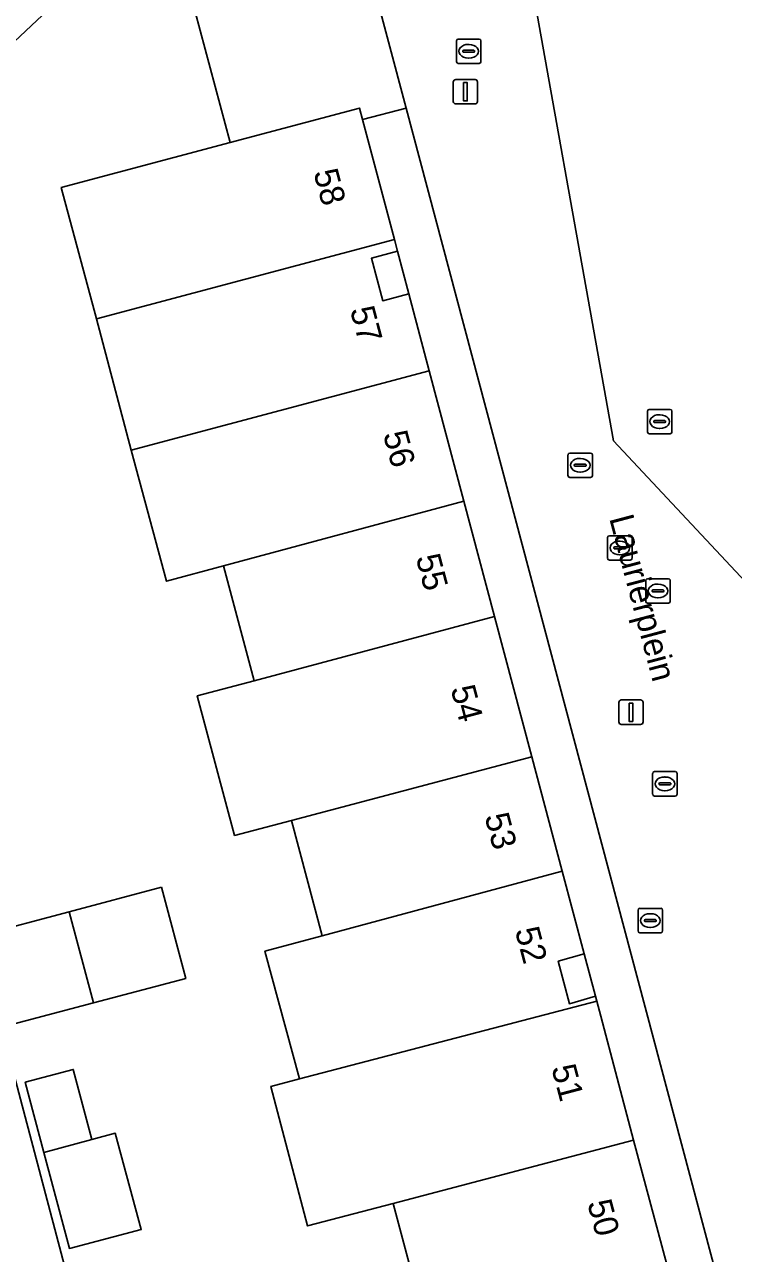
# Model space of a CAD drawing. Extents: x 162542 to 163147, y 380779 to 381521.
# Drawn here: x 162728.5 to 162757.5, y 381232.9 to 381283.2 of the extents above; entities that cross this region are included whole.
import ezdxf

# ---------------------------------------------------------------- set-up
doc = ezdxf.new("R2010")
doc.units = 0
for name, color, linetype in [('IMGEO_Erf', 7, 'Continuous'), ('IMGEO_Groenvoorziening', 7, 'Continuous'), ('IMGEO_Kolk', 7, 'Continuous'), ('IMGEO_Lichtmast', 7, 'Continuous'), ('IMGEO_Openbare_ruimte_label', 7, 'Continuous'), ('IMGEO_Pand', 7, 'Continuous'), ('IMGEO_Pand_nummerreeks', 7, 'Continuous'), ('IMGEO_Pand_overbouw', 7, 'Continuous'), ('IMGEO_Rioolput', 7, 'Continuous'), ('IMGEO_Voetpad_open', 7, 'Continuous')]:
    doc.layers.add(name, color=color, linetype=linetype)

msp = doc.modelspace()

# ---------------------------------------------------------------- linework, layer by layer
at = {"layer": 'IMGEO_Erf'}
msp.add_lwpolyline([(162744.981, 381229.839), (162743.62, 381234.957), (162740.117, 381234.033), (162738.611, 381239.742), (162739.779, 381240.048), (162738.373, 381245.277), (162740.708, 381245.905), (162739.452, 381250.629), (162737.132, 381250.014), (162735.602, 381255.723), (162737.931, 381256.347), (162736.681, 381261.046), (162734.34, 381260.415), (162732.908, 381265.788), (162731.477, 381271.162), (162730.045, 381276.535), (162736.954, 381278.376), (162734.296, 381288.323), (162719.215, 381274.137), (162721.568, 381264.953), (162735.925, 381210.607)], dxfattribs=at)
for points in [[(162744.149, 381279.784), (162742.367, 381279.309), (162743.667, 381274.41), (162743.797, 381273.921), (162742.727, 381273.637), (162743.189, 381271.897), (162744.259, 381272.181), (162745.094, 381269.035), (162746.512, 381263.696), (162747.763, 381258.981), (162749.288, 381253.236), (162750.533, 381248.547), (162751.429, 381245.173), (162750.365, 381244.868), (162750.827, 381243.126), (162751.891, 381243.431), (162751.943, 381243.235), (162752.106, 381242.624), (162753.452, 381237.55), (162754.805, 381232.452), (162756.164, 381227.332), (162757.525, 381222.201), (162758.984, 381216.704), (162760.777, 381217.178)], [(162731.357, 381243.162), (162727.653, 381242.178), (162726.662, 381245.909), (162730.367, 381246.893)], [(162731.294, 381237.569), (162732.253, 381237.829), (162733.314, 381233.89), (162730.377, 381233.113), (162729.334, 381237.037), (162728.568, 381239.917), (162730.536, 381240.438)]]:
    msp.add_lwpolyline(points, close=True, dxfattribs=at)
at = {"layer": 'IMGEO_Groenvoorziening'}
msp.add_lwpolyline([(162761.244, 381288.939), (162748.553, 381288.954), (162752.632, 381266.164), (162764.006, 381253.998)], dxfattribs=at)
at = {"layer": 'IMGEO_Kolk'}
for p, q in [((162746.281, 381282.608), (162747.133, 381282.608)), ((162746.206, 381281.682), (162746.206, 381282.534)), ((162746.465, 381282.102), (162746.465, 381282.114)), ((162746.508, 381282.151), (162746.906, 381282.151)), ((162746.694, 381282.388), (162746.719, 381282.388)), ((162746.949, 381282.114), (162746.949, 381282.102)), ((162747.207, 381282.534), (162747.207, 381281.682)), ((162747.133, 381281.608), (162746.281, 381281.608)), ((162746.903, 381282.065), (162746.505, 381282.065)), ((162746.717, 381281.828), (162746.692, 381281.828)), ((162750.766, 381264.739), (162750.766, 381265.591)), ((162750.841, 381265.665), (162751.693, 381265.665)), ((162751.767, 381265.591), (162751.767, 381264.739)), ((162751.025, 381265.159), (162751.025, 381265.171)), ((162751.463, 381265.122), (162751.065, 381265.122)), ((162751.068, 381265.208), (162751.466, 381265.208)), ((162751.254, 381265.445), (162751.279, 381265.445)), ((162751.509, 381265.171), (162751.509, 381265.159)), ((162751.693, 381264.665), (162750.841, 381264.665)), ((162751.277, 381264.885), (162751.252, 381264.885)), ((162754.229, 381251.701), (162754.229, 381252.553)), ((162754.304, 381252.627), (162755.156, 381252.627)), ((162755.23, 381252.553), (162755.23, 381251.701)), ((162754.488, 381252.121), (162754.488, 381252.133)), ((162754.926, 381252.084), (162754.528, 381252.084)), ((162754.531, 381252.17), (162754.929, 381252.17)), ((162754.717, 381252.407), (162754.742, 381252.407)), ((162754.972, 381252.133), (162754.972, 381252.121)), ((162755.156, 381251.627), (162754.304, 381251.627)), ((162754.74, 381251.847), (162754.715, 381251.847))]:
    msp.add_line(p, q, dxfattribs=at)
for points in [[(162746.281, 381282.608), (162747.133, 381282.608)], [(162746.206, 381281.682), (162746.206, 381282.534)], [(162747.207, 381282.534), (162747.207, 381281.682)], [(162747.133, 381281.608), (162746.281, 381281.608)], [(162750.766, 381264.739), (162750.766, 381265.591)], [(162750.841, 381265.665), (162751.693, 381265.665)], [(162751.767, 381265.591), (162751.767, 381264.739)], [(162751.693, 381264.665), (162750.841, 381264.665)], [(162754.229, 381251.701), (162754.229, 381252.553)], [(162754.304, 381252.627), (162755.156, 381252.627)], [(162755.23, 381252.553), (162755.23, 381251.701)], [(162755.156, 381251.627), (162754.304, 381251.627)]]:
    msp.add_lwpolyline(points, dxfattribs=at)
for centre, radius, start, end in [((162746.283, 381282.532), 0.0765, 91.552, 178.448), ((162746.283, 381282.532), 0.0765, 91.552, 178.448), ((162747.131, 381282.532), 0.0765, 1.552, 88.448), ((162747.131, 381282.532), 0.0765, 1.552, 88.448), ((162746.505, 381282.111), 0.0403, 85.8775, 175.7526), ((162746.502, 381282.101), 0.0366, 178.938, 274.7102), ((162746.906, 381282.108), 0.043, 264.8664, 352.4533), ((162746.91, 381282.113), 0.0386, 1.7309, 96.639), ((162746.283, 381281.684), 0.0765, 181.552, 268.448), ((162746.283, 381281.684), 0.0765, 181.552, 268.448), ((162747.131, 381281.684), 0.0765, 271.552, 358.448), ((162747.131, 381281.684), 0.0765, 271.552, 358.448), ((162750.843, 381265.589), 0.0765, 91.552, 178.448), ((162750.843, 381265.589), 0.0765, 91.552, 178.448), ((162751.691, 381265.589), 0.0765, 1.552, 88.448), ((162751.691, 381265.589), 0.0765, 1.552, 88.448), ((162751.065, 381265.168), 0.0403, 85.8775, 175.7526), ((162751.062, 381265.158), 0.0366, 178.938, 274.7102), ((162751.466, 381265.165), 0.043, 264.8664, 352.4533), ((162751.47, 381265.17), 0.0386, 1.7309, 96.639), ((162750.843, 381264.741), 0.0765, 181.552, 268.448), ((162750.843, 381264.741), 0.0765, 181.552, 268.448), ((162751.691, 381264.741), 0.0765, 271.552, 358.448), ((162751.691, 381264.741), 0.0765, 271.552, 358.448), ((162754.306, 381252.551), 0.0765, 91.552, 178.448), ((162754.306, 381252.551), 0.0765, 91.552, 178.448), ((162755.154, 381252.551), 0.0765, 1.552, 88.448), ((162755.154, 381252.551), 0.0765, 1.552, 88.448), ((162754.528, 381252.13), 0.0403, 85.8775, 175.7526), ((162754.525, 381252.12), 0.0366, 178.938, 274.7102), ((162754.929, 381252.127), 0.043, 264.8664, 352.4533), ((162754.933, 381252.132), 0.0386, 1.7309, 96.639), ((162754.306, 381251.703), 0.0765, 181.552, 268.448), ((162754.306, 381251.703), 0.0765, 181.552, 268.448), ((162755.154, 381251.703), 0.0765, 271.552, 358.448), ((162755.154, 381251.703), 0.0765, 271.552, 358.448)]:
    msp.add_arc(centre, radius, start, end, dxfattribs=at)
for centre, major_axis, ratio, start_param, end_param in [((162746.693, 381282.108), (-0.387, 0.002), 0.722429, 4.712389, 7.853982), ((162746.718, 381282.108), (-0.39, 0.002), 0.717154, 1.570796, 4.712389), ((162751.253, 381265.165), (-0.387, 0.002), 0.722429, 4.712389, 7.853982), ((162751.278, 381265.165), (-0.39, 0.002), 0.717154, 1.570796, 4.712389), ((162754.716, 381252.127), (-0.387, 0.002), 0.722429, 4.712389, 7.853982), ((162754.741, 381252.127), (-0.39, 0.002), 0.717154, 1.570796, 4.712389)]:
    msp.add_ellipse(centre, major_axis=major_axis, ratio=ratio, start_param=start_param, end_param=end_param, dxfattribs=at)
at = {"layer": 'IMGEO_Lichtmast'}
for p, q in [((162746.076, 381280.051), (162746.076, 381280.851)), ((162746.076, 381280.851), (162746.076, 381280.051)), ((162746.176, 381280.951), (162746.966, 381280.951)), ((162746.966, 381280.951), (162746.176, 381280.951)), ((162747.066, 381280.851), (162747.066, 381280.051)), ((162747.066, 381280.051), (162747.066, 381280.851)), ((162746.966, 381279.951), (162746.176, 381279.951)), ((162746.176, 381279.951), (162746.966, 381279.951)), ((162752.847, 381254.66), (162752.847, 381255.46)), ((162752.847, 381255.46), (162752.847, 381254.66)), ((162752.947, 381255.56), (162753.737, 381255.56)), ((162753.737, 381255.56), (162752.947, 381255.56)), ((162753.837, 381255.46), (162753.837, 381254.66)), ((162753.837, 381254.66), (162753.837, 381255.46)), ((162753.737, 381254.56), (162752.947, 381254.56)), ((162752.947, 381254.56), (162753.737, 381254.56))]:
    msp.add_line(p, q, dxfattribs=at)
for points in [[(162746.496, 381280.826), (162746.646, 381280.826), (162746.646, 381280.076), (162746.496, 381280.076), (162746.496, 381280.826)], [(162753.267, 381255.435), (162753.417, 381255.435), (162753.417, 381254.685), (162753.267, 381254.685), (162753.267, 381255.435)]]:
    msp.add_lwpolyline(points, dxfattribs=at)
for centre, start, end in [((162746.176, 381280.851), 90, 180), ((162746.176, 381280.851), 90, 180), ((162746.966, 381280.851), 0, 90), ((162746.966, 381280.851), 360, 90), ((162746.176, 381280.051), 180, 270), ((162746.176, 381280.051), 180, 270), ((162746.966, 381280.051), 270, 0), ((162746.966, 381280.051), 270, 0), ((162752.947, 381255.46), 90, 180), ((162752.947, 381255.46), 90, 180), ((162753.737, 381255.46), 0, 90), ((162753.737, 381255.46), 360, 90), ((162752.947, 381254.66), 180, 270), ((162752.947, 381254.66), 180, 270), ((162753.737, 381254.66), 270, 0), ((162753.737, 381254.66), 270, 0)]:
    msp.add_arc(centre, 0.1, start, end, dxfattribs=at)
at = {"layer": 'IMGEO_Pand'}
for points in [[(162740.695, 381292.754), (162739.401, 381293.119), (162734.296, 381288.323), (162736.954, 381278.376), (162742.241, 381279.785), (162742.367, 381279.309), (162744.149, 381279.784)], [(162742.367, 381279.309), (162742.241, 381279.785), (162736.954, 381278.376), (162730.045, 381276.535), (162731.477, 381271.162), (162743.667, 381274.41)], [(162744.259, 381272.181), (162743.189, 381271.897), (162742.727, 381273.637), (162743.797, 381273.921), (162743.667, 381274.41), (162731.477, 381271.162), (162732.908, 381265.788), (162745.094, 381269.035)], [(162745.094, 381269.035), (162732.908, 381265.788), (162734.34, 381260.415), (162736.681, 381261.046), (162746.512, 381263.696)], [(162746.512, 381263.696), (162736.681, 381261.046), (162737.931, 381256.347), (162747.763, 381258.981)], [(162747.763, 381258.981), (162737.931, 381256.347), (162735.602, 381255.723), (162737.132, 381250.014), (162739.452, 381250.629), (162749.288, 381253.236)], [(162749.288, 381253.236), (162739.452, 381250.629), (162740.708, 381245.905), (162750.533, 381248.547)], [(162751.429, 381245.173), (162750.533, 381248.547), (162740.708, 381245.905), (162738.373, 381245.277), (162739.779, 381240.048), (162751.943, 381243.235), (162751.891, 381243.431), (162750.827, 381243.126), (162750.365, 381244.868)], [(162730.367, 381246.893), (162726.662, 381245.909), (162727.653, 381242.178), (162731.357, 381243.162)], [(162752.106, 381242.624), (162751.943, 381243.235), (162739.779, 381240.048), (162738.611, 381239.742), (162740.117, 381234.033), (162743.62, 381234.957), (162753.452, 381237.55)], [(162728.568, 381239.917), (162729.334, 381237.037), (162731.294, 381237.569), (162730.536, 381240.438)], [(162731.294, 381237.569), (162729.334, 381237.037), (162730.377, 381233.113), (162733.314, 381233.89), (162732.253, 381237.829)], [(162753.452, 381237.55), (162743.62, 381234.957), (162744.981, 381229.839), (162754.805, 381232.452)]]:
    msp.add_lwpolyline(points, close=True, dxfattribs=at)
at = {"layer": 'IMGEO_Pand_overbouw'}
for points in [[(162742.727, 381273.637), (162743.189, 381271.897), (162744.259, 381272.181), (162743.797, 381273.921)], [(162734.143, 381247.896), (162730.367, 381246.893), (162731.357, 381243.162), (162735.133, 381244.165)], [(162750.827, 381243.126), (162751.891, 381243.431), (162751.429, 381245.173), (162750.365, 381244.868)]]:
    msp.add_lwpolyline(points, close=True, dxfattribs=at)
at = {"layer": 'IMGEO_Rioolput'}
for p, q in [((162754.016, 381266.526), (162754.016, 381267.378)), ((162754.091, 381267.452), (162754.943, 381267.452)), ((162754.504, 381267.232), (162754.529, 381267.232)), ((162755.017, 381267.378), (162755.017, 381266.526)), ((162754.275, 381266.946), (162754.275, 381266.958)), ((162754.713, 381266.909), (162754.315, 381266.909)), ((162754.318, 381266.995), (162754.716, 381266.995)), ((162754.527, 381266.672), (162754.502, 381266.672)), ((162754.759, 381266.958), (162754.759, 381266.946)), ((162754.943, 381266.452), (162754.091, 381266.452)), ((162752.386, 381261.356), (162752.386, 381262.208)), ((162752.461, 381262.282), (162753.313, 381262.282)), ((162752.874, 381262.062), (162752.899, 381262.062)), ((162753.387, 381262.208), (162753.387, 381261.356)), ((162752.645, 381261.776), (162752.645, 381261.788)), ((162753.083, 381261.739), (162752.685, 381261.739)), ((162752.688, 381261.825), (162753.086, 381261.825)), ((162752.897, 381261.502), (162752.872, 381261.502)), ((162753.129, 381261.788), (162753.129, 381261.776)), ((162753.313, 381261.282), (162752.461, 381261.282)), ((162754.021, 381260.522), (162754.873, 381260.522)), ((162753.946, 381259.596), (162753.946, 381260.448)), ((162754.205, 381260.016), (162754.205, 381260.028)), ((162754.643, 381259.979), (162754.245, 381259.979)), ((162754.248, 381260.065), (162754.646, 381260.065)), ((162754.434, 381260.302), (162754.459, 381260.302)), ((162754.689, 381260.028), (162754.689, 381260.016)), ((162754.947, 381260.448), (162754.947, 381259.596)), ((162754.873, 381259.522), (162754.021, 381259.522)), ((162754.457, 381259.742), (162754.432, 381259.742)), ((162753.632, 381246.106), (162753.632, 381246.958)), ((162753.707, 381247.032), (162754.559, 381247.032)), ((162754.633, 381246.958), (162754.633, 381246.106)), ((162753.891, 381246.526), (162753.891, 381246.538)), ((162754.329, 381246.489), (162753.931, 381246.489)), ((162753.934, 381246.575), (162754.332, 381246.575)), ((162754.12, 381246.812), (162754.145, 381246.812)), ((162754.375, 381246.538), (162754.375, 381246.526)), ((162754.559, 381246.032), (162753.707, 381246.032)), ((162754.143, 381246.252), (162754.118, 381246.252))]:
    msp.add_line(p, q, dxfattribs=at)
for points in [[(162754.016, 381266.526), (162754.016, 381267.378)], [(162754.091, 381267.452), (162754.943, 381267.452)], [(162755.017, 381267.378), (162755.017, 381266.526)], [(162754.943, 381266.452), (162754.091, 381266.452)], [(162752.386, 381261.356), (162752.386, 381262.208)], [(162752.461, 381262.282), (162753.313, 381262.282)], [(162753.387, 381262.208), (162753.387, 381261.356)], [(162753.313, 381261.282), (162752.461, 381261.282)], [(162754.021, 381260.522), (162754.873, 381260.522)], [(162753.946, 381259.596), (162753.946, 381260.448)], [(162754.947, 381260.448), (162754.947, 381259.596)], [(162754.873, 381259.522), (162754.021, 381259.522)], [(162753.632, 381246.106), (162753.632, 381246.958)], [(162753.707, 381247.032), (162754.559, 381247.032)], [(162754.633, 381246.958), (162754.633, 381246.106)], [(162754.559, 381246.032), (162753.707, 381246.032)]]:
    msp.add_lwpolyline(points, dxfattribs=at)
for centre, radius, start, end in [((162754.093, 381267.376), 0.0765, 91.552, 178.448), ((162754.093, 381267.376), 0.0765, 91.552, 178.448), ((162754.941, 381267.376), 0.0765, 1.552, 88.448), ((162754.941, 381267.376), 0.0765, 1.552, 88.448), ((162754.093, 381266.528), 0.0765, 181.552, 268.448), ((162754.093, 381266.528), 0.0765, 181.552, 268.448), ((162754.315, 381266.955), 0.0403, 85.8775, 175.7526), ((162754.312, 381266.945), 0.0366, 178.938, 274.7102), ((162754.716, 381266.952), 0.043, 264.8664, 352.4533), ((162754.72, 381266.957), 0.0386, 1.7309, 96.639), ((162754.941, 381266.528), 0.0765, 271.552, 358.448), ((162754.941, 381266.528), 0.0765, 271.552, 358.448), ((162752.463, 381262.206), 0.0765, 91.552, 178.448), ((162752.463, 381262.206), 0.0765, 91.552, 178.448), ((162753.311, 381262.206), 0.0765, 1.552, 88.448), ((162753.311, 381262.206), 0.0765, 1.552, 88.448), ((162752.685, 381261.785), 0.0403, 85.8775, 175.7526), ((162752.682, 381261.775), 0.0366, 178.938, 274.7102), ((162753.086, 381261.782), 0.043, 264.8664, 352.4533), ((162753.09, 381261.787), 0.0386, 1.7309, 96.639), ((162752.463, 381261.358), 0.0765, 181.552, 268.448), ((162752.463, 381261.358), 0.0765, 181.552, 268.448), ((162753.311, 381261.358), 0.0765, 271.552, 358.448), ((162753.311, 381261.358), 0.0765, 271.552, 358.448), ((162754.023, 381260.446), 0.0765, 91.552, 178.448), ((162754.023, 381260.446), 0.0765, 91.552, 178.448), ((162754.871, 381260.446), 0.0765, 1.552, 88.448), ((162754.871, 381260.446), 0.0765, 1.552, 88.448), ((162754.245, 381260.025), 0.0403, 85.8775, 175.7526), ((162754.242, 381260.015), 0.0366, 178.938, 274.7102), ((162754.646, 381260.022), 0.043, 264.8664, 352.4533), ((162754.65, 381260.027), 0.0386, 1.7309, 96.639), ((162754.023, 381259.598), 0.0765, 181.552, 268.448), ((162754.023, 381259.598), 0.0765, 181.552, 268.448), ((162754.871, 381259.598), 0.0765, 271.552, 358.448), ((162754.871, 381259.598), 0.0765, 271.552, 358.448), ((162753.709, 381246.956), 0.0765, 91.552, 178.448), ((162753.709, 381246.956), 0.0765, 91.552, 178.448), ((162754.557, 381246.956), 0.0765, 1.552, 88.448), ((162754.557, 381246.956), 0.0765, 1.552, 88.448), ((162753.931, 381246.535), 0.0403, 85.8775, 175.7526), ((162753.928, 381246.525), 0.0366, 178.938, 274.7102), ((162754.332, 381246.532), 0.043, 264.8664, 352.4533), ((162754.336, 381246.537), 0.0386, 1.7309, 96.639), ((162753.709, 381246.108), 0.0765, 181.552, 268.448), ((162753.709, 381246.108), 0.0765, 181.552, 268.448), ((162754.557, 381246.108), 0.0765, 271.552, 358.448), ((162754.557, 381246.108), 0.0765, 271.552, 358.448)]:
    msp.add_arc(centre, radius, start, end, dxfattribs=at)
for centre, major_axis, ratio, start_param, end_param in [((162754.503, 381266.952), (-0.387, 0.002), 0.722429, 4.712389, 7.853982), ((162754.528, 381266.952), (-0.39, 0.002), 0.717154, 1.570796, 4.712389), ((162752.873, 381261.782), (-0.387, 0.002), 0.722429, 4.712389, 7.853982), ((162752.898, 381261.782), (-0.39, 0.002), 0.717154, 1.570796, 4.712389), ((162754.433, 381260.022), (-0.387, 0.002), 0.722429, 4.712389, 7.853982), ((162754.458, 381260.022), (-0.39, 0.002), 0.717154, 1.570796, 4.712389), ((162754.119, 381246.532), (-0.387, 0.002), 0.722429, 4.712389, 7.853982), ((162754.144, 381246.532), (-0.39, 0.002), 0.717154, 1.570796, 4.712389)]:
    msp.add_ellipse(centre, major_axis=major_axis, ratio=ratio, start_param=start_param, end_param=end_param, dxfattribs=at)
at = {"layer": 'IMGEO_Voetpad_open'}
for points in [[(162757.59, 381310.24), (162739.401, 381293.119), (162740.695, 381292.754), (162744.149, 381279.784), (162760.777, 381217.178)], [(162667.173, 381225.141), (162678.234, 381235.545), (162679.601, 381236.83), (162691.301, 381247.857), (162692.684, 381249.159), (162696.614, 381252.86), (162700.536, 381256.552), (162704.663, 381260.438), (162708.769, 381264.304), (162717.694, 381272.707), (162719.215, 381274.137), (162734.296, 381288.323)], [(162735.925, 381210.607), (162721.568, 381264.953), (162719.215, 381274.137), (162717.694, 381272.707), (162717.763, 381272.634), (162720.077, 381263.689), (162720.445, 381263.784), (162722.828, 381254.89), (162723.533, 381252.257), (162723.915, 381250.834), (162724.022, 381250.433), (162708.241, 381235.532), (162706.532, 381233.918), (162699.315, 381241.544), (162699.606, 381241.818), (162692.684, 381249.159), (162691.301, 381247.857), (162691.953, 381247.17), (162704.173, 381234.294), (162705.462, 381232.918), (162703.666, 381231.209)]]:
    msp.add_lwpolyline(points, dxfattribs=at)
msp.add_lwpolyline([(162748.553, 381288.954), (162748.358, 381290.046), (162754.618, 381299.944), (162758.656, 381306.304), (162767.792, 381296.612), (162771.839, 381292.318), (162782.461, 381281.05), (162784.723, 381278.645), (162789.418, 381273.655), (162811.977, 381249.676), (162805.915, 381243.918), (162803.256, 381241.393), (162797.872, 381236.279), (162792.855, 381233.472), (162769.264, 381221.524), (162767.053, 381227.017), (162761.836, 381239.979), (162764.006, 381253.998), (162752.632, 381266.164)], close=True, dxfattribs=at)

# ---------------------------------------------------------------- texts
at = {"layer": 'IMGEO_Openbare_ruimte_label'}
msp.add_text('Laurierplein', height=1, rotation=284.8982, dxfattribs=at).set_placement((162752.447, 381262.997))
at = {"layer": 'IMGEO_Pand_nummerreeks'}
for s, rotation, p in [('58', 284.8623, (162740.352, 381277.156)), ('57', 284.8623, (162741.845, 381271.533)), ('56', 284.8738, (162743.197, 381266.439)), ('55', 284.8623, (162744.536, 381261.394)), ('54', 284.868, (162745.961, 381256.025)), ('53', 284.868, (162747.348, 381250.799)), ('52', 284.8738, (162748.588, 381246.132)), ('51', 284.8566, (162750.081, 381240.506)), ('50', 284.8623, (162751.549, 381234.975))]:
    msp.add_text(s, height=1, rotation=rotation, dxfattribs=at).set_placement(p)

doc.saveas('drawing.dxf')
